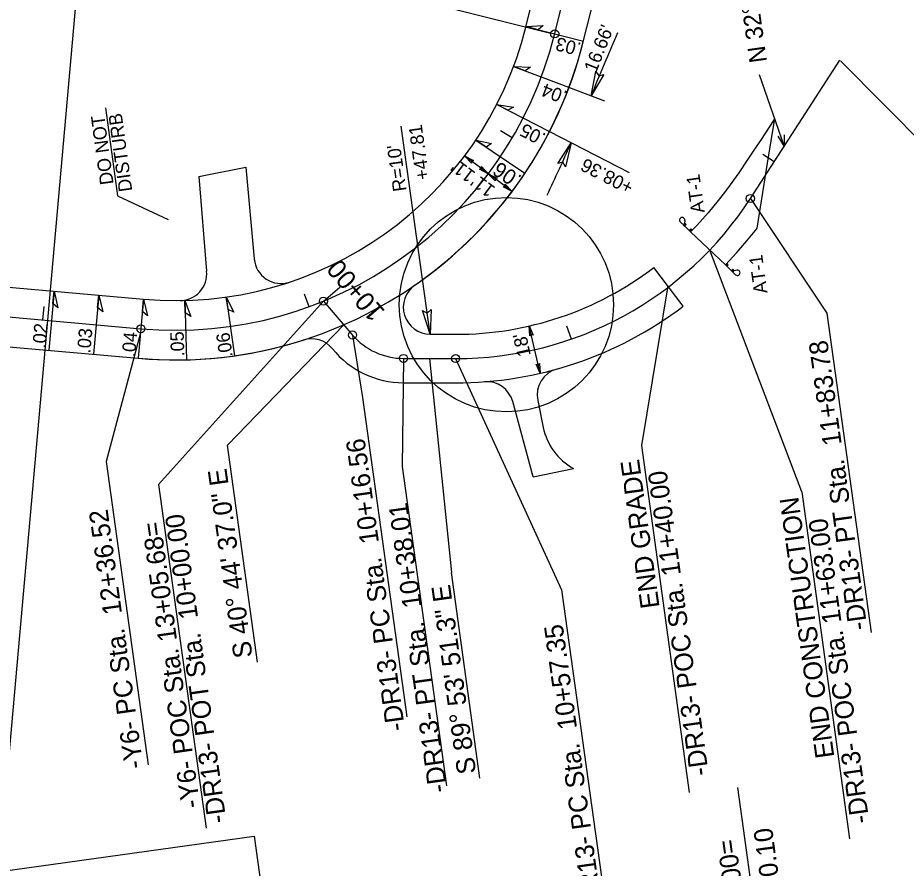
# Model space of a CAD drawing. Extents: x 472216 to 481979, y 489069 to 507339.
# Drawn here: x 477747.1 to 478076.7, y 496988.8 to 497304.2 of the extents above; entities that cross this region are included whole.
import ezdxf

# ---------------------------------------------------------------- set-up
doc = ezdxf.new("R2010")
doc.units = 0
for name, color, linetype in [('Exist Horizontal Alignment Point', 7, 'Continuous'), ('Old_Level_12', 7, 'Continuous'), ('Prop Drainage Structure Box Number Symbol CELL', 7, 'Continuous'), ('Prop Drainage Structure Drop Inlet Grate 2 Narrow Slots and Sag Grates 840 24 CELL', 7, 'Continuous'), ('Prop Drainage Structure Drop Inlet Grate 2 Wide Slots and Sag Grates 840 22 Label', 7, 'Continuous'), ('Prop Drainage Structure Outlet Berm Ditch 850 10 CELL', 7, 'Continuous'), ('Prop Drainage Structure Pipe CSP 15in', 7, 'Continuous'), ('Prop Drainage Structure Pipe Plug CELL', 7, 'Continuous'), ('Prop Drainage Structure Pipe RCP 24in Class III Label', 7, 'Continuous'), ('Prop Drainage Structure Tops and Inverts LABEL', 7, 'Continuous'), ('Prop Earthen Structure Head Ditch', 7, 'Continuous'), ('Sheet Block Revision CELL', 7, 'Continuous'), ('Sheet North Arrow Point CELL', 7, 'Continuous'), ('Sheet PE Seal Cell', 7, 'Continuous'), ('Sheet Plan And Profile CELL', 7, 'Continuous'), ('Sheet Plot Border Outside CELL', 7, 'Continuous'), ('Sheet Profile Grid Major CELL', 7, 'Continuous'), ('Sheet Profile Grid Minor CELL', 7, 'Continuous')]:
    doc.layers.add(name, color=color, linetype=linetype)

msp = doc.modelspace()

# ---------------------------------------------------------------- linework, layer by layer
at = {"layer": 'Exist Horizontal Alignment Point'}
msp.add_lwpolyline([(477581, 496533.88), (477522.1, 496957.12), (477834.84, 497000.65), (477847.32, 496910.94), (477934.43, 496923.06), (477980.85, 496589.53)], close=True, dxfattribs=at)
at = {"layer": 'Old_Level_12'}
for p, q in [((477944.79, 497298.4), (477830.64, 497327.04)), ((478052.34, 497288.29), (478087.27, 497252.96)), ((478022.23, 497283.21), (478031.39, 497256.49)), ((478029.04, 497260.28), (478031.39, 497256.49)), ((478031.42, 497260.76), (478031.39, 497256.49)), ((478018.91, 497237.21), (478047.22, 497194.72)), ((478038, 497128.4), (478003.81, 497218.08)), ((477988.24, 497204.78), (477978.48, 497145.55)), ((477860.48, 497199.11), (477799.29, 497131.14)), ((478047.22, 497194.72), (478063.71, 497076.24)), ((477824.85, 497145.71), (477868.03, 497190.35)), ((477792.62, 497187.4), (477779.81, 497139.62)), ((477871.29, 497186.56), (477875, 497163.39)), ((477890.19, 497177.88), (477889.7, 497137.8)), ((477899.86, 497177.86), (477907.96, 497098.43)), ((477909.53, 497177.84), (477948.85, 497092.05)), ((477875, 497163.39), (477891.49, 497044.91)), ((477836.06, 497065.18), (477824.85, 497145.71)), ((477978.48, 497145.55), (477996.19, 497016.83)), ((477779.81, 497139.62), (477795.46, 497027.16)), ((477889.7, 497137.8), (477906.19, 497019.32)), ((477799.29, 497131.14), (477817.03, 497003.68)), ((478038, 497128.4), (478055.7, 496999.69)), ((477918.56, 497022.23), (477907.96, 497098.43)), ((477948.85, 497092.05), (477965.34, 496973.57)), ((478033.45, 496880.38), (478014.2, 497018.75))]:
    msp.add_line(p, q, dxfattribs=at)
for centre in [(477946.31, 497298.27), (478018.91, 497237.21), (477860.48, 497199.11), (477792.75, 497188.89), (477871.29, 497186.56), (477890.19, 497177.88), (477909.53, 497177.84)]:
    msp.add_circle(centre, 1.5, dxfattribs=at)
at = {"layer": 'Prop Drainage Structure Box Number Symbol CELL'}
msp.add_arc((477805.61, 497333.32), 156, 264.9136, 345.9154, dxfattribs=at)
at = {"layer": 'Prop Drainage Structure Drop Inlet Grate 2 Narrow Slots and Sag Grates 840 24 CELL'}
for points in [[(477935.73, 497300.95), (477942.04, 497301.4), (477940.21, 497299.81)], [(477931.05, 497286.19), (477937.37, 497285.94), (477935.38, 497284.56)], [(477924.81, 497272.11), (477931.06, 497271.14), (477928.92, 497269.99)], [(477917.06, 497258.81), (477922.83, 497257.57), (477920.88, 497256.25)], [(477760.51, 497202.81), (477761.97, 497196.65), (477760.1, 497198.2)], [(477777.11, 497201.33), (477778.57, 497195.17), (477776.7, 497196.72)], [(477793.73, 497199.85), (477795.19, 497193.7), (477793.32, 497195.24)], [(477809.08, 497199.37), (477811.24, 497193.42), (477809.2, 497194.74)], [(477824.45, 497200.65), (477827.27, 497194.99), (477825.1, 497196.07)]]:
    msp.add_lwpolyline(points, close=True, dxfattribs=at)
at = {"layer": 'Prop Drainage Structure Drop Inlet Grate 2 Wide Slots and Sag Grates 840 22 Label'}
for p, q in [((477935.64, 497300.98), (477956.96, 497295.52)), ((477931.05, 497286.19), (477947.89, 497279.83)), ((477947.89, 497279.83), (477964.73, 497273.48)), ((477924.81, 497272.11), (477944.37, 497262.03)), ((477944.37, 497262.05), (477973.94, 497246.82)), ((477917.06, 497258.81), (477935.22, 497246.63)), ((477760.51, 497202.81), (477758.56, 497180.89)), ((477777.11, 497201.33), (477775.16, 497179.42)), ((477793.73, 497199.85), (477791.78, 497177.94)), ((477809.08, 497199.37), (477809.66, 497177.37)), ((477824.45, 497200.65), (477827.53, 497178.87))]:
    msp.add_line(p, q, dxfattribs=at)
for points in [[(477964.52, 497283.17), (477959.83, 497275.33), (477961.6, 497284.35), (477962.67, 497282.7)], [(477947.47, 497250.23), (477952.44, 497257.89), (477950.35, 497248.94), (477949.33, 497250.63)]]:
    msp.add_lwpolyline(points, close=True, dxfattribs=at)
for centre, start, end in [((478803.64, 496934.6), 156.41974, 158.01136), ((477121.41, 497628.69), 334.60754, 335.9539)]:
    msp.add_arc(centre, 910, start, end, dxfattribs=at)
at = {"layer": 'Prop Drainage Structure Outlet Berm Ditch 850 10 CELL'}
for points in [[(477915.38, 497250.35), (477912.87, 497253), (477916.15, 497251.34), (477915.4, 497251.11)], [(477919.16, 497249.06), (477921.67, 497246.41), (477918.39, 497248.07), (477919.14, 497248.3)], [(477924.18, 497243.75), (477921.67, 497246.41), (477924.95, 497244.75), (477924.2, 497244.51)], [(477927.97, 497242.47), (477930.48, 497239.81), (477927.2, 497241.47), (477927.95, 497241.71)], [(477900.42, 497195.99), (477900.11, 497186.86), (477897.29, 497195.61), (477899.04, 497194.69)], [(477937.06, 497186.27), (477936.86, 497189.91), (477938.29, 497186.53), (477937.56, 497186.83)], [(477940.69, 497176.02), (477940.89, 497172.37), (477939.45, 497175.76), (477940.18, 497175.45)]]:
    msp.add_lwpolyline(points, close=True, dxfattribs=at)
at = {"layer": 'Prop Drainage Structure Pipe Plug CELL'}
for p, q in [((477994.18, 497227.27), (477992.94, 497228.46)), ((477994.61, 497229.05), (477994.48, 497227.96)), ((477993.99, 497227.45), (477994.55, 497228.04)), ((477993.99, 497227.45), (477994.24, 497227.71)), ((477993.99, 497227.45), (477994.24, 497227.71)), ((477993.99, 497227.45), (477995.06, 497227.55)), ((477994.5, 497226.97), (477993.99, 497227.45)), ((477994.09, 497227.36), (477994.18, 497227.27)), ((477994.09, 497227.36), (477994.18, 497227.27)), ((477996.75, 497224.82), (477994.18, 497227.27)), ((477994.5, 497226.97), (477994.55, 497228.04)), ((477995.06, 497227.55), (477994.5, 497226.97)), ((477994.55, 497228.04), (477995.06, 497227.55)), ((477996.24, 497225.31), (477996.8, 497225.89)), ((477996.24, 497225.31), (477997.3, 497225.41)), ((477996.75, 497224.82), (477996.24, 497225.31)), ((477996.75, 497224.82), (477996.8, 497225.89)), ((477997.3, 497225.41), (477996.75, 497224.82)), ((477996.8, 497225.89), (477997.3, 497225.41)), ((478010.18, 497213.12), (478009.62, 497212.54)), ((478009.62, 497212.54), (478010.68, 497212.64)), ((478009.62, 497212.54), (478012.18, 497210.09)), ((478009.62, 497212.54), (478010.13, 497212.05)), ((478010.13, 497212.05), (478010.18, 497213.12)), ((478010.13, 497212.05), (478010.68, 497212.64)), ((478010.68, 497212.64), (478010.18, 497213.12)), ((478012.43, 497210.97), (478011.87, 497210.39)), ((478011.87, 497210.39), (478012.93, 497210.49)), ((478011.87, 497210.39), (478012.37, 497209.91)), ((478012.28, 497210), (478012.18, 497210.09)), ((478012.18, 497210.09), (478013.43, 497208.9)), ((478012.28, 497210), (478012.18, 497210.09)), ((478012.37, 497209.91), (478012.43, 497210.97)), ((478012.37, 497209.91), (478012.93, 497210.49)), ((478012.37, 497209.91), (478012.62, 497210.16)), ((478012.37, 497209.91), (478012.62, 497210.16)), ((478012.93, 497210.49), (478012.43, 497210.97)), ((478013.94, 497210.6), (478012.86, 497210.42))]:
    msp.add_line(p, q, dxfattribs=at)
for centre, major_axis, start_param, end_param in [((477993.63, 497229.17), (-0.686, -0.718), 2.210226, 6.283185), ((478014.11, 497209.62), (0.686, 0.718), 3.141593, 7.214552)]:
    msp.add_ellipse(centre, major_axis=major_axis, ratio=0.995379, start_param=start_param, end_param=end_param, dxfattribs=at)
at = {"layer": 'Prop Drainage Structure Pipe RCP 24in Class III Label'}
for p, q in [((477935.58, 497300.71), (477949.34, 497355.54)), ((477956.92, 497295.36), (477970.67, 497350.19)), ((477814.2, 497245.39), (477831.71, 497248.88)), ((477831.71, 497248.88), (477834.81, 497214.76)), ((477814.2, 497245.39), (477817.15, 497210.24)), ((477993.97, 497197.25), (477983.07, 497211.57)), ((477737.42, 497204.86), (477793.73, 497199.85)), ((477900.11, 497186.86), (477909.55, 497186.84)), ((477735.47, 497182.95), (477791.78, 497177.94)), ((477890.17, 497168.88), (477909.52, 497168.84)), ((477939.99, 497162.31), (477942.04, 497152.29)), ((477938.34, 497133.97), (477930.71, 497161.91)), ((477938.34, 497133.97), (477953.26, 497137.09))]:
    msp.add_line(p, q, dxfattribs=at)
for centre, radius, start, end in [((477805.61, 497333.32), 134, 264.9136, 345.9154), ((477805.61, 497333.32), 156, 304.7082, 345.9154), ((477844.77, 497215.67), 10, 185.1987, 288.4112), ((477807.19, 497209.33), 10, 270.7315, 5.1987), ((477909.77, 497307.84), 121, 269.8976, 307.2866), ((477900.13, 497196.86), 10, 124.7082, 269.8976), ((477909.77, 497307.84), 139, 269.8976, 307.2866), ((477805.61, 497333.32), 156, 264.9136, 287.6912), ((477856.05, 497175.17), 10, 39.0243, 107.6909), ((477890.23, 497202.88), 34, 219.0247, 269.8976), ((477949.78, 497164.32), 10, 105.5792, 191.5821), ((477921.06, 497159.27), 10, 15.28, 94.3485), ((477964.07, 497156.81), 22.48, 191.5821, 241.2616)]:
    msp.add_arc(centre, radius, start, end, dxfattribs=at)
at = {"layer": 'Prop Drainage Structure Tops and Inverts LABEL'}
msp.add_line((478009.62, 497212.54), (477996.75, 497224.82), dxfattribs=at)
at = {"layer": 'Prop Earthen Structure Head Ditch'}
for p, q in [((478025.21, 497250.25), (478028, 497266.86)), ((478021.49, 497226.22), (478025.21, 497250.25)), ((477996.73, 497224.84), (478009.62, 497212.54)), ((478009.62, 497212.54), (478013.84, 497217.13))]:
    msp.add_line(p, q, dxfattribs=at)
for points in [[(478028, 497266.86), (478025.68, 497263.34), (478022.88, 497259.13), (478020.21, 497255.11), (478017.72, 497251.38), (478014.57, 497246.71), (478012.69, 497244.02), (478010.74, 497241.4), (478008.81, 497238.87), (478006.98, 497236.47), (478003.21, 497231.86), (478001.16, 497229.56), (477999, 497227.24), (477996.73, 497224.84)], [(478013.84, 497217.13), (478017.62, 497221.51), (478021.29, 497225.96), (478021.49, 497226.22)]]:
    msp.add_lwpolyline(points, dxfattribs=at)
at = {"layer": 'Sheet Block Revision CELL'}
for p, q in [((477779.65, 497270.88), (477784.13, 497238.24)), ((477900.11, 497186.86), (477889.36, 497264.06)), ((477930.48, 497239.81), (477912.87, 497253)), ((477784.13, 497238.24), (477802.93, 497229.44)), ((477940.89, 497172.37), (477936.86, 497189.91))]:
    msp.add_line(p, q, dxfattribs=at)
at = {"layer": 'Sheet North Arrow Point CELL'}
for p, q in [((477946.25, 497298.04), (477982.76, 497443.54)), ((478018.91, 497237.21), (478052.11, 497288.52)), ((477557.16, 497209.86), (477792.75, 497188.89)), ((477860.48, 497199.11), (477871.29, 497186.56)), ((477890.19, 497177.88), (477909.53, 497177.84))]:
    msp.add_line(p, q, dxfattribs=at)
for centre, radius, start, end in [((477805.61, 497333.32), 145, 264.9136, 345.9154), ((477909.77, 497307.84), 130, 269.8976, 327.091), ((477890.23, 497202.88), 25, 220.7436, 269.8976)]:
    msp.add_arc(centre, radius, start, end, dxfattribs=at)
at = {"layer": 'Sheet PE Seal Cell'}
for p, q in [((477930.56, 497259.75), (477926.25, 497262.29)), ((478027.72, 497250.83), (478023.52, 497253.55)), ((477855.19, 497197.06), (477853.48, 497201.76)), ((477756.37, 497192.13), (477756.81, 497197.11)), ((477952.5, 497185.07), (477950.86, 497189.79))]:
    msp.add_line(p, q, dxfattribs=at)
at = {"layer": 'Sheet Plot Border Outside CELL'}
msp.add_line((477775.34, 497386.21), (477731.46, 496893.16), dxfattribs=at)
msp.add_circle((477928.38, 497197.82), 39.76, dxfattribs=at)
at = {"layer": 'Sheet Profile Grid Minor CELL'}
msp.add_line((477860.48, 497199.11), (477866.55, 497204.33), dxfattribs=at)

# ---------------------------------------------------------------- texts
at = {"layer": 'Old_Level_12'}
for s, p in [('-DR13- PT Sta.  11+83.78', (478062.37, 497077.51)), ('-DR13- PC Sta.  10+16.56', (477890.79, 497040.07)), ('END GRADE', (477985.24, 497085.61)), ('-DR13- POC Sta. 11+40.00', (478003.5, 497023.5)), ('END CONSTRUCTION', (478050.1, 497030.04)), ('-DR13- PT Sta.  10+38.01', (477906.48, 497017.27)), ('-Y6- PC Sta.  12+36.52', (477793.73, 497026.12)), ('-DR13- POT Sta.  10+00.00', (477824.54, 497005.9)), ('-Y6- POC Sta. 13+05.68=', (477814.8, 497011.5)), ('-DR13- POC Sta. 11+63.00', (478063.09, 497005.81)), ('-DR13- PC Sta.  10+57.35', (477964.3, 496971.14)), ('-L- POT STA. 102+70.10', (478041.24, 496901.31)), ('-DR12- POT Sta.  10+00.00=', (478030.1, 496879.78))]:
    msp.add_text(s, height=7, rotation=97.9227, dxfattribs=at).set_placement(p)
at = {"layer": 'Prop Drainage Structure Drop Inlet Grate 2 Narrow Slots and Sag Grates 840 24 CELL'}
for s, height, rotation, p in [('.03', 5, 165.6313, (477956.46, 497294.82)), ('.04', 5, 159.3246, (477951.32, 497276.81)), ('.05', 5, 152.7461, (477943.38, 497261.02)), ('.06', 5.592, 146.163, (477934.47, 497245.36)), ('.02', 5, 84.9136, (477757.41, 497181.43)), ('.03', 5, 84.9136, (477773.97, 497179.63)), ('.04', 5, 84.9136, (477790.6, 497178.21)), ('.05', 5, 91.487, (477808.87, 497178.67)), ('.06', 5, 98.0701, (477826.85, 497178.58))]:
    msp.add_text(s, height=height, rotation=rotation, dxfattribs=at).set_placement(p)
at = {"layer": 'Prop Drainage Structure Drop Inlet Grate 2 Wide Slots and Sag Grates 840 22 Label'}
for s, rotation, p in [("16.66'", 68.4557, (477961.66, 497283.56)), ('+08.36', 152.9145, (477976.07, 497242.95))]:
    msp.add_text(s, height=5, rotation=rotation, dxfattribs=at).set_placement(p)
at = {"layer": 'Prop Drainage Structure Pipe CSP 15in'}
for s, rotation, p in [('DISTURB', 97.8113, (477789.59, 497240.04)), ('DO NOT ', 97.8113, (477782.65, 497242.62)), ('+47.81', 97.9227, (477899.8, 497244.42)), ("R=10'", 97.9227, (477891.35, 497240.14)), ("11'", 143.1727, (477917.23, 497246.71)), ("11'", 143.1727, (477924.59, 497241.2)), ("18'", 102.9371, (477937.49, 497179.15))]:
    msp.add_text(s, height=5, rotation=rotation, dxfattribs=at).set_placement(p)
at = {"layer": 'Prop Drainage Structure Pipe Plug CELL'}
for p in [(478001.99, 497232.13), (478025.28, 497202.26)]:
    msp.add_text('AT-1', height=5, rotation=97.9227, dxfattribs=at).set_placement(p)
at = {"layer": 'Sheet Plan And Profile CELL'}
for s, height, p in [('N 32%%d 54\' 32.3" E', 6.5, (478025.09, 497287.99)), ('S 40%%d 44\' 37.0" E', 7, (477834.22, 497067.23)), ('S 89%%d 53\' 51.3" E', 7, (477917.18, 497024.16))]:
    msp.add_text(s, height=height, rotation=97.9227, dxfattribs=at).set_placement(p)
at = {"layer": 'Sheet Profile Grid Major CELL'}
msp.add_text('10+00', height=7, rotation=130.7436, dxfattribs=at).set_placement((477883.66, 497195.36))

doc.saveas('drawing.dxf')
